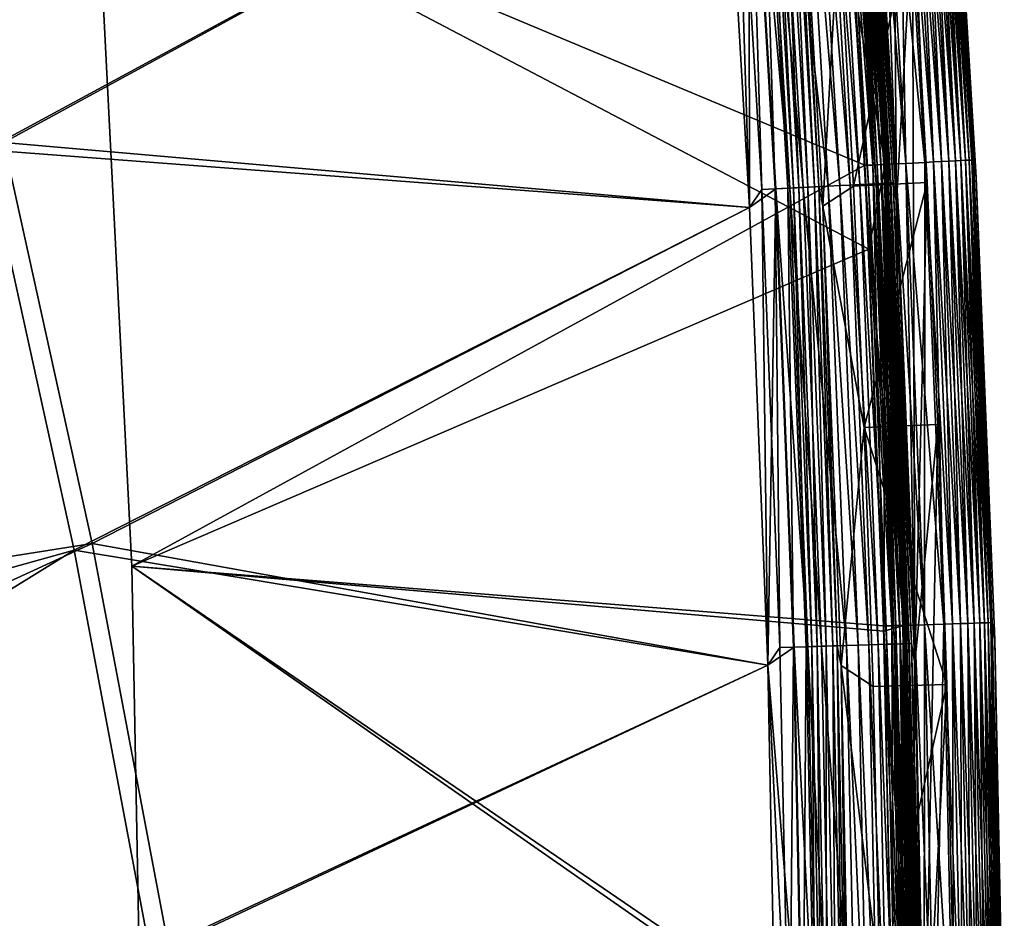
# Model space of a CAD drawing. Header units: metres. Extents: x -1 to 1402, y -1402 to 1.
# Tile 356 of 436: x 1362 to 1402, y -415 to -378. Entities that reach past the tile are written whole.
import ezdxf

# ---------------------------------------------------------------- set-up
doc = ezdxf.new("R2010")
doc.units = ezdxf.units.M

msp = doc.modelspace()

# ---------------------------------------------------------------- linework, layer by layer
at = {"layer": 'None'}
for points in [[(1364.752319, -370.769073, -83.5), (1394.930054, -365.021973, -83.5), (1396.073364, -383.88739, -83.5)], [(1396.073364, -383.88739, -616.5), (1394.930054, -365.021973, -616.5), (1364.752319, -370.769073, -616.5)], [(1396.073364, -383.88739, -83.5), (1394.930054, -365.021973, -83.5), (1395.285034, -365.162109, -83.576118)], [(1395.285034, -365.162109, -616.423889), (1394.930054, -365.021973, -616.5), (1396.409424, -383.879913, -616.423889)], [(1394.930054, -365.021973, -616.5), (1396.073364, -383.88739, -616.5), (1396.409424, -383.879913, -616.423889)], [(1398.524292, -383.772552, -80.758751), (1397.397461, -365.013672, -80.758751), (1396.621094, -365.068237, -80.342545)], [(1397.74707, -383.812012, -619.657471), (1396.621094, -365.068237, -619.657471), (1397.397461, -365.013672, -619.241272)], [(1398.878418, -383.754578, -81.021721), (1397.751221, -364.988831, -81.021721), (1397.397461, -365.013672, -80.758751)], [(1397.397461, -365.013672, -619.241272), (1397.751221, -364.988831, -618.978271), (1398.524292, -383.772552, -619.241272)], [(1398.878418, -383.754578, -81.021721), (1397.397461, -365.013672, -80.758751), (1398.524292, -383.772552, -80.758751)], [(1397.74707, -383.812012, -619.657471), (1397.397461, -365.013672, -619.241272), (1398.524292, -383.772552, -619.241272)], [(1399.204956, -383.738007, -81.318016), (1398.077393, -364.965881, -81.318016), (1397.751221, -364.988831, -81.021721)], [(1397.751221, -364.988831, -618.978271), (1398.077393, -364.965881, -618.682007), (1398.878418, -383.754578, -618.978271)], [(1399.204956, -383.738007, -81.318016), (1397.751221, -364.988831, -81.021721), (1398.878418, -383.754578, -81.021721)], [(1397.751221, -364.988831, -618.978271), (1398.878418, -383.754578, -618.978271), (1398.524292, -383.772552, -619.241272)], [(1399.500854, -383.722992, -81.645058), (1398.372925, -364.945129, -81.645058), (1398.077393, -364.965881, -81.318016)], [(1398.077393, -364.965881, -618.682007), (1398.372925, -364.945129, -618.354919), (1399.204956, -383.738007, -618.682007)], [(1399.500854, -383.722992, -81.645058), (1398.077393, -364.965881, -81.318016), (1399.204956, -383.738007, -81.318016)], [(1398.077393, -364.965881, -618.682007), (1399.204956, -383.738007, -618.682007), (1398.878418, -383.754578, -618.978271)], [(1399.76355, -383.709656, -81.999626), (1398.635254, -364.926697, -81.999626), (1398.372925, -364.945129, -81.645058)], [(1398.372925, -364.945129, -618.354919), (1398.635254, -364.926697, -618.000366), (1399.500854, -383.722992, -618.354919)], [(1399.76355, -383.709656, -81.999626), (1398.372925, -364.945129, -81.645058), (1399.500854, -383.722992, -81.645058)], [(1398.372925, -364.945129, -618.354919), (1399.500854, -383.722992, -618.354919), (1399.204956, -383.738007, -618.682007)], [(1399.990479, -383.69812, -82.378365), (1398.861938, -364.910767, -82.378365), (1398.635254, -364.926697, -81.999626)], [(1399.76355, -383.709656, -618.000366), (1398.635254, -364.926697, -618.000366), (1398.861938, -364.910767, -617.621643)], [(1399.990479, -383.69812, -82.378365), (1398.635254, -364.926697, -81.999626), (1399.76355, -383.709656, -81.999626)], [(1398.635254, -364.926697, -618.000366), (1399.76355, -383.709656, -618.000366), (1399.500854, -383.722992, -618.354919)], [(1400.179199, -383.688538, -82.777924), (1399.050415, -364.897522, -82.777924), (1398.861938, -364.910767, -82.378365)], [(1398.861938, -364.910767, -617.621643), (1399.050415, -364.897522, -617.222046), (1399.990479, -383.69812, -617.621643)], [(1400.179199, -383.688538, -82.777924), (1398.861938, -364.910767, -82.378365), (1399.990479, -383.69812, -82.378365)], [(1399.990479, -383.69812, -617.621643), (1399.76355, -383.709656, -618.000366), (1398.861938, -364.910767, -617.621643)], [(1400.327637, -383.681, -83.194672), (1399.19873, -364.887085, -83.194672), (1399.050415, -364.897522, -82.777924)], [(1399.050415, -364.897522, -617.222046), (1399.19873, -364.887085, -616.805359), (1400.179199, -383.688538, -617.222046)], [(1400.327637, -383.681, -83.194672), (1399.050415, -364.897522, -82.777924), (1400.179199, -383.688538, -82.777924)], [(1399.050415, -364.897522, -617.222046), (1400.179199, -383.688538, -617.222046), (1399.990479, -383.69812, -617.621643)], [(1400.434692, -383.675568, -83.623909), (1399.305664, -364.879578, -83.623909), (1399.19873, -364.887085, -83.194672)], [(1400.327637, -383.681, -616.805359), (1399.19873, -364.887085, -616.805359), (1399.305664, -364.879578, -616.376099)], [(1400.434692, -383.675568, -83.623909), (1399.19873, -364.887085, -83.194672), (1400.327637, -383.681, -83.194672)], [(1399.19873, -364.887085, -616.805359), (1400.327637, -383.681, -616.805359), (1400.179199, -383.688538, -617.222046)], [(1400.499512, -383.672302, -84.060677), (1399.370361, -364.875031, -84.060677), (1399.305664, -364.879578, -83.623909)], [(1399.305664, -364.879578, -616.376099), (1399.370361, -364.875031, -615.939331), (1400.434692, -383.675568, -616.376099)], [(1400.499512, -383.672302, -84.060677), (1399.305664, -364.879578, -83.623909), (1400.434692, -383.675568, -83.623909)], [(1400.434692, -383.675568, -616.376099), (1400.327637, -383.681, -616.805359), (1399.305664, -364.879578, -616.376099)], [(1399.480957, -365.591888, -84.5), (1399.370361, -364.875031, -84.060677), (1400.499512, -383.672302, -84.060677)], [(1399.370361, -364.875031, -615.939331), (1400.499512, -383.672302, -615.939331), (1400.434692, -383.675568, -616.376099)], [(1399.370361, -364.875031, -615.939331), (1399.480957, -365.591888, -615.5), (1400.499512, -383.672302, -615.939331)], [(1395.457642, -365.149994, -83.66861), (1396.409424, -383.879913, -83.576118), (1395.285034, -365.162109, -83.576118)], [(1395.457642, -365.149994, -616.33136), (1395.285034, -365.162109, -616.423889), (1396.582153, -383.871155, -616.33136)], [(1396.409424, -383.879913, -83.576118), (1396.073364, -383.88739, -83.5), (1395.285034, -365.162109, -83.576118)], [(1395.285034, -365.162109, -616.423889), (1396.409424, -383.879913, -616.423889), (1396.582153, -383.871155, -616.33136)], [(1395.608765, -365.139374, -83.792892), (1396.582153, -383.871155, -83.66861), (1395.457642, -365.149994, -83.66861)], [(1396.733398, -383.863464, -616.207092), (1395.608765, -365.139374, -616.207092), (1395.457642, -365.149994, -616.33136)], [(1395.457642, -365.149994, -83.66861), (1396.582153, -383.871155, -83.66861), (1396.409424, -383.879913, -83.576118)], [(1396.582153, -383.871155, -616.33136), (1396.733398, -383.863464, -616.207092), (1395.457642, -365.149994, -616.33136)], [(1395.732666, -365.130646, -83.944359), (1396.733398, -383.863464, -83.792892), (1395.608765, -365.139374, -83.792892)], [(1396.857544, -383.857178, -616.055664), (1395.732666, -365.130646, -616.055664), (1395.608765, -365.139374, -616.207092)], [(1395.608765, -365.139374, -83.792892), (1396.733398, -383.863464, -83.792892), (1396.582153, -383.871155, -83.66861)], [(1396.733398, -383.863464, -616.207092), (1396.857544, -383.857178, -616.055664), (1395.608765, -365.139374, -616.207092)], [(1396.902222, -383.854919, -80.086723), (1395.777222, -365.127533, -80.086723), (1395.702271, -377.056458, -80)], [(1396.902222, -383.854919, -619.913269), (1395.702271, -377.056458, -620), (1395.777222, -365.127533, -619.913269)], [(1395.732666, -365.130646, -83.944359), (1395.824951, -365.124176, -84.117317), (1396.857544, -383.857178, -83.944359)], [(1395.824951, -365.124176, -615.88269), (1395.732666, -365.130646, -616.055664), (1396.949951, -383.852478, -615.88269)], [(1395.732666, -365.130646, -83.944359), (1396.857544, -383.857178, -83.944359), (1396.733398, -383.863464, -83.792892)], [(1395.732666, -365.130646, -616.055664), (1396.857544, -383.857178, -616.055664), (1396.949951, -383.852478, -615.88269)], [(1397.330811, -383.83316, -80.193909), (1396.205444, -365.097443, -80.193909), (1395.777222, -365.127533, -80.086723)], [(1396.902222, -383.854919, -619.913269), (1395.777222, -365.127533, -619.913269), (1396.205444, -365.097443, -619.806091)], [(1397.330811, -383.83316, -80.193909), (1395.777222, -365.127533, -80.086723), (1396.902222, -383.854919, -80.086723)], [(1395.824951, -365.124176, -84.117317), (1395.881592, -365.120178, -84.305313), (1396.949951, -383.852478, -84.117317)], [(1397.006714, -383.849609, -615.694702), (1395.881592, -365.120178, -615.694702), (1395.824951, -365.124176, -615.88269)], [(1395.824951, -365.124176, -84.117317), (1396.949951, -383.852478, -84.117317), (1396.857544, -383.857178, -83.944359)], [(1396.949951, -383.852478, -615.88269), (1397.006714, -383.849609, -615.694702), (1395.824951, -365.124176, -615.88269)], [(1395.881592, -365.120178, -84.305313), (1395.98938, -365.834625, -84.5), (1397.006714, -383.849609, -84.305313)], [(1395.881592, -365.120178, -84.305313), (1397.006714, -383.849609, -84.305313), (1396.949951, -383.852478, -84.117317)], [(1397.006714, -383.849609, -615.694702), (1395.98938, -365.834625, -615.5), (1395.881592, -365.120178, -615.694702)], [(1397.74707, -383.812012, -80.342545), (1396.621094, -365.068237, -80.342545), (1396.205444, -365.097443, -80.193909)], [(1397.330811, -383.83316, -619.806091), (1396.205444, -365.097443, -619.806091), (1396.621094, -365.068237, -619.657471)], [(1397.74707, -383.812012, -80.342545), (1396.205444, -365.097443, -80.193909), (1397.330811, -383.83316, -80.193909)], [(1396.902222, -383.854919, -619.913269), (1396.205444, -365.097443, -619.806091), (1397.330811, -383.83316, -619.806091)], [(1398.524292, -383.772552, -80.758751), (1396.621094, -365.068237, -80.342545), (1397.74707, -383.812012, -80.342545)], [(1397.330811, -383.83316, -619.806091), (1396.621094, -365.068237, -619.657471), (1397.74707, -383.812012, -619.657471)], [(1400.604126, -384.383606, -84.5), (1399.480957, -365.591888, -84.5), (1400.499512, -383.672302, -84.060677)], [(1400.604126, -384.383606, -615.5), (1399.480957, -365.591888, -84.5), (1400.604126, -384.383606, -84.5)], [(1400.604126, -384.383606, -615.5), (1399.480957, -365.591888, -615.5), (1399.480957, -365.591888, -84.5)], [(1399.480957, -365.591888, -615.5), (1400.604126, -384.383606, -615.5), (1400.499512, -383.672302, -615.939331)], [(1395.98938, -365.834625, -84.5), (1397.108521, -384.558472, -84.5), (1397.006714, -383.849609, -84.305313)], [(1397.108521, -384.558472, -84.5), (1395.98938, -365.834625, -615.5), (1397.108521, -384.558472, -615.5)], [(1397.108521, -384.558472, -84.5), (1395.98938, -365.834625, -84.5), (1395.98938, -365.834625, -615.5)], [(1397.108521, -384.558472, -615.5), (1395.98938, -365.834625, -615.5), (1397.006714, -383.849609, -615.694702)], [(1366.245239, -400.198517, -83.5), (1364.752319, -370.769073, -83.5), (1396.073364, -383.88739, -83.5)], [(1366.245239, -400.198517, -80), (1396.240967, -387.308746, -80), (1364.752319, -370.769073, -80)], [(1396.240967, -387.308746, -80), (1395.702271, -377.056458, -80), (1364.752319, -370.769073, -80)], [(1366.245239, -400.198517, -620), (1364.752319, -370.769073, -620), (1396.240967, -387.308746, -620)], [(1396.240967, -387.308746, -620), (1364.752319, -370.769073, -620), (1395.702271, -377.056458, -620)], [(1366.245239, -400.198517, -616.5), (1396.073364, -383.88739, -616.5), (1364.752319, -370.769073, -616.5)], [(1364.752319, -370.769073, -83.5), (1366.245239, -400.198517, -83.5), (1364.752319, -370.769073, -80)], [(1366.245239, -400.198517, -83.5), (1366.245239, -400.198517, -80), (1364.752319, -370.769073, -80)], [(1364.752319, -370.769073, -620), (1366.245239, -400.198517, -620), (1364.752319, -370.769073, -616.5)], [(1366.245239, -400.198517, -620), (1366.245239, -400.198517, -616.5), (1364.752319, -370.769073, -616.5)], [(1396.240967, -387.308746, -80), (1396.902222, -383.854919, -80.086723), (1395.702271, -377.056458, -80)], [(1396.240967, -387.308746, -620), (1395.702271, -377.056458, -620), (1396.902222, -383.854919, -619.913269)], [(1397.665161, -402.605774, -80.086723), (1396.902222, -383.854919, -80.086723), (1396.240967, -387.308746, -80)], [(1396.849121, -402.84668, -620), (1396.240967, -387.308746, -620), (1396.902222, -383.854919, -619.913269)], [(1396.733398, -383.863464, -83.792892), (1397.344971, -402.615784, -83.66861), (1396.582153, -383.871155, -83.66861)], [(1397.496338, -402.611053, -616.207092), (1396.733398, -383.863464, -616.207092), (1396.582153, -383.871155, -616.33136)], [(1396.857544, -383.857178, -83.944359), (1397.496338, -402.611053, -83.792892), (1396.733398, -383.863464, -83.792892)], [(1397.620483, -402.607178, -616.055664), (1396.857544, -383.857178, -616.055664), (1396.733398, -383.863464, -616.207092)], [(1396.733398, -383.863464, -83.792892), (1397.496338, -402.611053, -83.792892), (1397.344971, -402.615784, -83.66861)], [(1397.496338, -402.611053, -616.207092), (1397.620483, -402.607178, -616.055664), (1396.733398, -383.863464, -616.207092)], [(1396.849121, -402.84668, -620), (1396.902222, -383.854919, -619.913269), (1397.665161, -402.605774, -619.913269)], [(1396.857544, -383.857178, -83.944359), (1396.949951, -383.852478, -84.117317), (1397.620483, -402.607178, -83.944359)], [(1396.949951, -383.852478, -615.88269), (1396.857544, -383.857178, -616.055664), (1397.713013, -402.604279, -615.88269)], [(1396.857544, -383.857178, -83.944359), (1397.620483, -402.607178, -83.944359), (1397.496338, -402.611053, -83.792892)], [(1396.857544, -383.857178, -616.055664), (1397.620483, -402.607178, -616.055664), (1397.713013, -402.604279, -615.88269)], [(1398.094238, -402.592346, -80.193909), (1397.330811, -383.83316, -80.193909), (1396.902222, -383.854919, -80.086723)], [(1397.665161, -402.605774, -619.913269), (1396.902222, -383.854919, -619.913269), (1397.330811, -383.83316, -619.806091)], [(1398.094238, -402.592346, -80.193909), (1396.902222, -383.854919, -80.086723), (1397.665161, -402.605774, -80.086723)], [(1396.949951, -383.852478, -84.117317), (1397.006714, -383.849609, -84.305313), (1397.713013, -402.604279, -84.117317)], [(1397.769775, -402.602509, -615.694702), (1397.006714, -383.849609, -615.694702), (1396.949951, -383.852478, -615.88269)], [(1396.949951, -383.852478, -84.117317), (1397.713013, -402.604279, -84.117317), (1397.620483, -402.607178, -83.944359)], [(1397.713013, -402.604279, -615.88269), (1397.769775, -402.602509, -615.694702), (1396.949951, -383.852478, -615.88269)], [(1397.006714, -383.849609, -84.305313), (1397.108521, -384.558472, -84.5), (1397.769775, -402.602509, -84.305313)], [(1397.006714, -383.849609, -84.305313), (1397.769775, -402.602509, -84.305313), (1397.713013, -402.604279, -84.117317)], [(1397.769775, -402.602509, -615.694702), (1397.108521, -384.558472, -615.5), (1397.006714, -383.849609, -615.694702)], [(1398.510742, -402.579315, -80.342545), (1397.74707, -383.812012, -80.342545), (1397.330811, -383.83316, -80.193909)], [(1398.094238, -402.592346, -619.806091), (1397.330811, -383.83316, -619.806091), (1397.74707, -383.812012, -619.657471)], [(1398.510742, -402.579315, -80.342545), (1397.330811, -383.83316, -80.193909), (1398.094238, -402.592346, -80.193909)], [(1397.665161, -402.605774, -619.913269), (1397.330811, -383.83316, -619.806091), (1398.094238, -402.592346, -619.806091)], [(1399.288574, -402.554962, -80.758751), (1398.524292, -383.772552, -80.758751), (1397.74707, -383.812012, -80.342545)], [(1398.510742, -402.579315, -619.657471), (1397.74707, -383.812012, -619.657471), (1398.524292, -383.772552, -619.241272)], [(1399.288574, -402.554962, -80.758751), (1397.74707, -383.812012, -80.342545), (1398.510742, -402.579315, -80.342545)], [(1398.094238, -402.592346, -619.806091), (1397.74707, -383.812012, -619.657471), (1398.510742, -402.579315, -619.657471)], [(1398.510742, -402.579315, -619.657471), (1398.524292, -383.772552, -619.241272), (1399.288574, -402.554962, -619.241272)], [(1399.642944, -402.543884, -81.021721), (1398.878418, -383.754578, -81.021721), (1398.524292, -383.772552, -80.758751)], [(1398.524292, -383.772552, -619.241272), (1398.878418, -383.754578, -618.978271), (1399.288574, -402.554962, -619.241272)], [(1399.642944, -402.543884, -81.021721), (1398.524292, -383.772552, -80.758751), (1399.288574, -402.554962, -80.758751)], [(1399.969849, -402.533661, -81.318016), (1399.204956, -383.738007, -81.318016), (1398.878418, -383.754578, -81.021721)], [(1398.878418, -383.754578, -618.978271), (1399.204956, -383.738007, -618.682007), (1399.642944, -402.543884, -618.978271)], [(1399.969849, -402.533661, -81.318016), (1398.878418, -383.754578, -81.021721), (1399.642944, -402.543884, -81.021721)], [(1398.878418, -383.754578, -618.978271), (1399.642944, -402.543884, -618.978271), (1399.288574, -402.554962, -619.241272)], [(1400.265991, -402.524384, -81.645058), (1399.500854, -383.722992, -81.645058), (1399.204956, -383.738007, -81.318016)], [(1399.204956, -383.738007, -618.682007), (1399.500854, -383.722992, -618.354919), (1399.969849, -402.533661, -618.682007)], [(1400.265991, -402.524384, -81.645058), (1399.204956, -383.738007, -81.318016), (1399.969849, -402.533661, -81.318016)], [(1399.204956, -383.738007, -618.682007), (1399.969849, -402.533661, -618.682007), (1399.642944, -402.543884, -618.978271)], [(1400.528809, -402.516174, -81.999626), (1399.76355, -383.709656, -81.999626), (1399.500854, -383.722992, -81.645058)], [(1399.500854, -383.722992, -618.354919), (1399.76355, -383.709656, -618.000366), (1400.265991, -402.524384, -618.354919)], [(1400.528809, -402.516174, -81.999626), (1399.500854, -383.722992, -81.645058), (1400.265991, -402.524384, -81.645058)], [(1399.500854, -383.722992, -618.354919), (1400.265991, -402.524384, -618.354919), (1399.969849, -402.533661, -618.682007)], [(1400.755859, -402.509064, -82.378365), (1399.990479, -383.69812, -82.378365), (1399.76355, -383.709656, -81.999626)], [(1400.528809, -402.516174, -618.000366), (1399.76355, -383.709656, -618.000366), (1399.990479, -383.69812, -617.621643)], [(1400.755859, -402.509064, -82.378365), (1399.76355, -383.709656, -81.999626), (1400.528809, -402.516174, -81.999626)], [(1399.76355, -383.709656, -618.000366), (1400.528809, -402.516174, -618.000366), (1400.265991, -402.524384, -618.354919)], [(1400.944824, -402.503143, -82.777924), (1400.179199, -383.688538, -82.777924), (1399.990479, -383.69812, -82.378365)], [(1399.990479, -383.69812, -617.621643), (1400.179199, -383.688538, -617.222046), (1400.755859, -402.509064, -617.621643)], [(1400.944824, -402.503143, -82.777924), (1399.990479, -383.69812, -82.378365), (1400.755859, -402.509064, -82.378365)], [(1400.755859, -402.509064, -617.621643), (1400.528809, -402.516174, -618.000366), (1399.990479, -383.69812, -617.621643)], [(1401.093384, -402.498505, -83.194672), (1400.327637, -383.681, -83.194672), (1400.179199, -383.688538, -82.777924)], [(1400.179199, -383.688538, -617.222046), (1400.327637, -383.681, -616.805359), (1400.944824, -402.503143, -617.222046)], [(1401.093384, -402.498505, -83.194672), (1400.179199, -383.688538, -82.777924), (1400.944824, -402.503143, -82.777924)], [(1400.179199, -383.688538, -617.222046), (1400.944824, -402.503143, -617.222046), (1400.755859, -402.509064, -617.621643)], [(1401.200439, -402.495148, -83.623909), (1400.434692, -383.675568, -83.623909), (1400.327637, -383.681, -83.194672)], [(1401.093384, -402.498505, -616.805359), (1400.327637, -383.681, -616.805359), (1400.434692, -383.675568, -616.376099)], [(1401.200439, -402.495148, -83.623909), (1400.327637, -383.681, -83.194672), (1401.093384, -402.498505, -83.194672)], [(1400.327637, -383.681, -616.805359), (1401.093384, -402.498505, -616.805359), (1400.944824, -402.503143, -617.222046)], [(1401.265381, -402.493134, -84.060677), (1400.499512, -383.672302, -84.060677), (1400.434692, -383.675568, -83.623909)], [(1400.434692, -383.675568, -616.376099), (1400.499512, -383.672302, -615.939331), (1401.200439, -402.495148, -616.376099)], [(1401.265381, -402.493134, -84.060677), (1400.434692, -383.675568, -83.623909), (1401.200439, -402.495148, -83.623909)], [(1401.200439, -402.495148, -616.376099), (1401.093384, -402.498505, -616.805359), (1400.434692, -383.675568, -616.376099)], [(1400.604126, -384.383606, -84.5), (1400.499512, -383.672302, -84.060677), (1401.265381, -402.493134, -84.060677)], [(1400.499512, -383.672302, -615.939331), (1401.265381, -402.493134, -615.939331), (1401.200439, -402.495148, -616.376099)], [(1400.499512, -383.672302, -615.939331), (1400.604126, -384.383606, -615.5), (1401.265381, -402.493134, -615.939331)], [(1366.245239, -400.198517, -83.5), (1396.073364, -383.88739, -83.5), (1396.842285, -402.626556, -83.5)], [(1366.245239, -400.198517, -616.5), (1396.842285, -402.626556, -616.5), (1396.073364, -383.88739, -616.5)], [(1396.842285, -402.626556, -83.5), (1396.073364, -383.88739, -83.5), (1396.409424, -383.879913, -83.576118)], [(1396.409424, -383.879913, -616.423889), (1396.073364, -383.88739, -616.5), (1397.172119, -402.621216, -616.423889)], [(1396.073364, -383.88739, -616.5), (1396.842285, -402.626556, -616.5), (1397.172119, -402.621216, -616.423889)], [(1396.582153, -383.871155, -83.66861), (1397.172119, -402.621216, -83.576118), (1396.409424, -383.879913, -83.576118)], [(1396.582153, -383.871155, -616.33136), (1396.409424, -383.879913, -616.423889), (1397.344971, -402.615784, -616.33136)], [(1397.172119, -402.621216, -83.576118), (1396.842285, -402.626556, -83.5), (1396.409424, -383.879913, -83.576118)], [(1396.409424, -383.879913, -616.423889), (1397.172119, -402.621216, -616.423889), (1397.344971, -402.615784, -616.33136)], [(1396.582153, -383.871155, -83.66861), (1397.344971, -402.615784, -83.66861), (1397.172119, -402.621216, -83.576118)], [(1397.344971, -402.615784, -616.33136), (1397.496338, -402.611053, -616.207092), (1396.582153, -383.871155, -616.33136)], [(1397.108521, -384.558472, -84.5), (1397.863647, -403.300507, -84.5), (1397.769775, -402.602509, -84.305313)], [(1397.863647, -403.300507, -84.5), (1397.108521, -384.558472, -84.5), (1397.863647, -403.300507, -615.5)], [(1397.863647, -403.300507, -615.5), (1397.108521, -384.558472, -84.5), (1397.108521, -384.558472, -615.5)], [(1397.863647, -403.300507, -615.5), (1397.108521, -384.558472, -615.5), (1397.769775, -402.602509, -615.694702)], [(1401.361938, -403.193573, -84.5), (1400.604126, -384.383606, -84.5), (1401.265381, -402.493134, -84.060677)], [(1401.361938, -403.193573, -615.5), (1400.604126, -384.383606, -615.5), (1401.361938, -403.193573, -84.5)], [(1401.361938, -403.193573, -84.5), (1400.604126, -384.383606, -615.5), (1400.604126, -384.383606, -84.5)], [(1400.604126, -384.383606, -615.5), (1401.361938, -403.193573, -615.5), (1401.265381, -402.493134, -615.939331)], [(1366.245239, -400.198517, -80), (1396.849121, -402.84668, -80), (1396.240967, -387.308746, -80)], [(1396.849121, -402.84668, -620), (1366.245239, -400.198517, -620), (1396.240967, -387.308746, -620)], [(1396.849121, -402.84668, -80), (1397.665161, -402.605774, -80.086723), (1396.240967, -387.308746, -80)], [(1366.809082, -429.6604, -83.5), (1366.245239, -400.198517, -83.5), (1397.24646, -421.358795, -83.5)], [(1397.24646, -421.358795, -83.5), (1366.245239, -400.198517, -83.5), (1396.842285, -402.626556, -83.5)], [(1366.809082, -429.6604, -80), (1397.251831, -421.816833, -80), (1366.245239, -400.198517, -80)], [(1397.251831, -421.816833, -80), (1396.849121, -402.84668, -80), (1366.245239, -400.198517, -80)], [(1366.809082, -429.6604, -620), (1366.245239, -400.198517, -620), (1397.251831, -421.816833, -620)], [(1366.245239, -400.198517, -620), (1396.849121, -402.84668, -620), (1397.251831, -421.816833, -620)], [(1366.809082, -429.6604, -616.5), (1397.24646, -421.358795, -616.5), (1366.245239, -400.198517, -616.5)], [(1397.24646, -421.358795, -616.5), (1396.842285, -402.626556, -616.5), (1366.245239, -400.198517, -616.5)], [(1366.245239, -400.198517, -83.5), (1366.809082, -429.6604, -83.5), (1366.245239, -400.198517, -80)], [(1366.809082, -429.6604, -83.5), (1366.809082, -429.6604, -80), (1366.245239, -400.198517, -80)], [(1366.245239, -400.198517, -620), (1366.809082, -429.6604, -620), (1366.245239, -400.198517, -616.5)], [(1366.809082, -429.6604, -620), (1366.809082, -429.6604, -616.5), (1366.245239, -400.198517, -616.5)], [(1397.24646, -421.358795, -83.5), (1396.842285, -402.626556, -83.5), (1397.172119, -402.621216, -83.576118)], [(1397.172119, -402.621216, -616.423889), (1396.842285, -402.626556, -616.5), (1397.572876, -421.378204, -616.423889)], [(1396.842285, -402.626556, -616.5), (1397.24646, -421.358795, -616.5), (1397.572876, -421.378204, -616.423889)], [(1398.066162, -421.372375, -80.086723), (1397.665161, -402.605774, -80.086723), (1396.849121, -402.84668, -80)], [(1397.251831, -421.816833, -620), (1396.849121, -402.84668, -620), (1397.665161, -402.605774, -619.913269)], [(1397.344971, -402.615784, -83.66861), (1397.572876, -421.378204, -83.576118), (1397.172119, -402.621216, -83.576118)], [(1397.344971, -402.615784, -616.33136), (1397.172119, -402.621216, -616.423889), (1397.745728, -421.37616, -616.33136)], [(1397.572876, -421.378204, -83.576118), (1397.24646, -421.358795, -83.5), (1397.172119, -402.621216, -83.576118)], [(1397.172119, -402.621216, -616.423889), (1397.572876, -421.378204, -616.423889), (1397.745728, -421.37616, -616.33136)], [(1397.251831, -421.816833, -620), (1397.665161, -402.605774, -619.913269), (1398.066162, -421.372375, -619.913269)], [(1397.496338, -402.611053, -83.792892), (1397.745728, -421.37616, -83.66861), (1397.344971, -402.615784, -83.66861)], [(1397.897217, -421.374359, -616.207092), (1397.496338, -402.611053, -616.207092), (1397.344971, -402.615784, -616.33136)], [(1397.344971, -402.615784, -83.66861), (1397.745728, -421.37616, -83.66861), (1397.572876, -421.378204, -83.576118)], [(1397.745728, -421.37616, -616.33136), (1397.897217, -421.374359, -616.207092), (1397.344971, -402.615784, -616.33136)], [(1397.620483, -402.607178, -83.944359), (1397.897217, -421.374359, -83.792892), (1397.496338, -402.611053, -83.792892)], [(1398.021484, -421.372894, -616.055664), (1397.620483, -402.607178, -616.055664), (1397.496338, -402.611053, -616.207092)], [(1397.496338, -402.611053, -83.792892), (1397.897217, -421.374359, -83.792892), (1397.745728, -421.37616, -83.66861)], [(1397.897217, -421.374359, -616.207092), (1398.021484, -421.372894, -616.055664), (1397.496338, -402.611053, -616.207092)], [(1397.620483, -402.607178, -83.944359), (1397.713013, -402.604279, -84.117317), (1398.021484, -421.372894, -83.944359)], [(1397.713013, -402.604279, -615.88269), (1397.620483, -402.607178, -616.055664), (1398.113892, -421.371796, -615.88269)], [(1397.620483, -402.607178, -83.944359), (1398.021484, -421.372894, -83.944359), (1397.897217, -421.374359, -83.792892)], [(1397.620483, -402.607178, -616.055664), (1398.021484, -421.372894, -616.055664), (1398.113892, -421.371796, -615.88269)], [(1398.495361, -421.367279, -80.193909), (1398.094238, -402.592346, -80.193909), (1397.665161, -402.605774, -80.086723)], [(1398.066162, -421.372375, -619.913269), (1397.665161, -402.605774, -619.913269), (1398.094238, -402.592346, -619.806091)], [(1398.495361, -421.367279, -80.193909), (1397.665161, -402.605774, -80.086723), (1398.066162, -421.372375, -80.086723)], [(1397.713013, -402.604279, -84.117317), (1397.769775, -402.602509, -84.305313), (1398.113892, -421.371796, -84.117317)], [(1398.170776, -421.371124, -615.694702), (1397.769775, -402.602509, -615.694702), (1397.713013, -402.604279, -615.88269)], [(1397.713013, -402.604279, -84.117317), (1398.113892, -421.371796, -84.117317), (1398.021484, -421.372894, -83.944359)], [(1398.113892, -421.371796, -615.88269), (1398.170776, -421.371124, -615.694702), (1397.713013, -402.604279, -615.88269)], [(1397.769775, -402.602509, -84.305313), (1397.863647, -403.300507, -84.5), (1398.170776, -421.371124, -84.305313)], [(1397.769775, -402.602509, -84.305313), (1398.170776, -421.371124, -84.305313), (1398.113892, -421.371796, -84.117317)], [(1398.170776, -421.371124, -615.694702), (1397.863647, -403.300507, -615.5), (1397.769775, -402.602509, -615.694702)], [(1398.066162, -421.372375, -619.913269), (1398.094238, -402.592346, -619.806091), (1398.495361, -421.367279, -619.806091)], [(1398.911987, -421.362366, -80.342545), (1398.510742, -402.579315, -80.342545), (1398.094238, -402.592346, -80.193909)], [(1398.495361, -421.367279, -619.806091), (1398.094238, -402.592346, -619.806091), (1398.510742, -402.579315, -619.657471)], [(1398.911987, -421.362366, -80.342545), (1398.094238, -402.592346, -80.193909), (1398.495361, -421.367279, -80.193909)], [(1398.495361, -421.367279, -619.806091), (1398.510742, -402.579315, -619.657471), (1398.911987, -421.362366, -619.657471)], [(1399.690186, -421.353149, -80.758751), (1399.288574, -402.554962, -80.758751), (1398.510742, -402.579315, -80.342545)], [(1398.911987, -421.362366, -619.657471), (1398.510742, -402.579315, -619.657471), (1399.288574, -402.554962, -619.241272)], [(1399.690186, -421.353149, -80.758751), (1398.510742, -402.579315, -80.342545), (1398.911987, -421.362366, -80.342545)], [(1398.911987, -421.362366, -619.657471), (1399.288574, -402.554962, -619.241272), (1399.690186, -421.353149, -619.241272)], [(1400.0448, -421.348938, -81.021721), (1399.642944, -402.543884, -81.021721), (1399.288574, -402.554962, -80.758751)], [(1399.288574, -402.554962, -619.241272), (1399.642944, -402.543884, -618.978271), (1399.690186, -421.353149, -619.241272)], [(1400.0448, -421.348938, -81.021721), (1399.288574, -402.554962, -80.758751), (1399.690186, -421.353149, -80.758751)], [(1400.371704, -421.345062, -81.318016), (1399.969849, -402.533661, -81.318016), (1399.642944, -402.543884, -81.021721)], [(1399.642944, -402.543884, -618.978271), (1399.969849, -402.533661, -618.682007), (1400.0448, -421.348938, -618.978271)], [(1400.371704, -421.345062, -81.318016), (1399.642944, -402.543884, -81.021721), (1400.0448, -421.348938, -81.021721)], [(1399.642944, -402.543884, -618.978271), (1400.0448, -421.348938, -618.978271), (1399.690186, -421.353149, -619.241272)], [(1400.667969, -421.341553, -81.645058), (1400.265991, -402.524384, -81.645058), (1399.969849, -402.533661, -81.318016)], [(1399.969849, -402.533661, -618.682007), (1400.265991, -402.524384, -618.354919), (1400.371704, -421.345062, -618.682007)], [(1400.667969, -421.341553, -81.645058), (1399.969849, -402.533661, -81.318016), (1400.371704, -421.345062, -81.318016)], [(1399.969849, -402.533661, -618.682007), (1400.371704, -421.345062, -618.682007), (1400.0448, -421.348938, -618.978271)], [(1400.930908, -421.33844, -81.999626), (1400.528809, -402.516174, -81.999626), (1400.265991, -402.524384, -81.645058)], [(1400.265991, -402.524384, -618.354919), (1400.528809, -402.516174, -618.000366), (1400.667969, -421.341553, -618.354919)], [(1400.930908, -421.33844, -81.999626), (1400.265991, -402.524384, -81.645058), (1400.667969, -421.341553, -81.645058)], [(1400.265991, -402.524384, -618.354919), (1400.667969, -421.341553, -618.354919), (1400.371704, -421.345062, -618.682007)], [(1401.158081, -421.335754, -82.378365), (1400.755859, -402.509064, -82.378365), (1400.528809, -402.516174, -81.999626)], [(1400.930908, -421.33844, -618.000366), (1400.528809, -402.516174, -618.000366), (1400.755859, -402.509064, -617.621643)], [(1401.158081, -421.335754, -82.378365), (1400.528809, -402.516174, -81.999626), (1400.930908, -421.33844, -81.999626)], [(1400.528809, -402.516174, -618.000366), (1400.930908, -421.33844, -618.000366), (1400.667969, -421.341553, -618.354919)], [(1401.347168, -421.333527, -82.777924), (1400.944824, -402.503143, -82.777924), (1400.755859, -402.509064, -82.378365)], [(1400.755859, -402.509064, -617.621643), (1400.944824, -402.503143, -617.222046), (1401.158081, -421.335754, -617.621643)], [(1401.347168, -421.333527, -82.777924), (1400.755859, -402.509064, -82.378365), (1401.158081, -421.335754, -82.378365)], [(1401.158081, -421.335754, -617.621643), (1400.930908, -421.33844, -618.000366), (1400.755859, -402.509064, -617.621643)], [(1401.495728, -421.331757, -83.194672), (1401.093384, -402.498505, -83.194672), (1400.944824, -402.503143, -82.777924)], [(1400.944824, -402.503143, -617.222046), (1401.093384, -402.498505, -616.805359), (1401.347168, -421.333527, -617.222046)], [(1401.495728, -421.331757, -83.194672), (1400.944824, -402.503143, -82.777924), (1401.347168, -421.333527, -82.777924)], [(1400.944824, -402.503143, -617.222046), (1401.347168, -421.333527, -617.222046), (1401.158081, -421.335754, -617.621643)], [(1401.602905, -421.330505, -83.623909), (1401.200439, -402.495148, -83.623909), (1401.093384, -402.498505, -83.194672)], [(1401.495728, -421.331757, -616.805359), (1401.093384, -402.498505, -616.805359), (1401.200439, -402.495148, -616.376099)], [(1401.602905, -421.330505, -83.623909), (1401.093384, -402.498505, -83.194672), (1401.495728, -421.331757, -83.194672)], [(1401.093384, -402.498505, -616.805359), (1401.495728, -421.331757, -616.805359), (1401.347168, -421.333527, -617.222046)], [(1401.667847, -421.329742, -84.060677), (1401.265381, -402.493134, -84.060677), (1401.200439, -402.495148, -83.623909)], [(1401.200439, -402.495148, -616.376099), (1401.265381, -402.493134, -615.939331), (1401.602905, -421.330505, -616.376099)], [(1401.667847, -421.329742, -84.060677), (1401.200439, -402.495148, -83.623909), (1401.602905, -421.330505, -83.623909)], [(1401.602905, -421.330505, -616.376099), (1401.495728, -421.331757, -616.805359), (1401.200439, -402.495148, -616.376099)], [(1401.361938, -403.193573, -84.5), (1401.265381, -402.493134, -84.060677), (1401.667847, -421.329742, -84.060677)], [(1401.265381, -402.493134, -615.939331), (1401.667847, -421.329742, -615.939331), (1401.602905, -421.330505, -616.376099)], [(1401.265381, -402.493134, -615.939331), (1401.361938, -403.193573, -615.5), (1401.667847, -421.329742, -615.939331)], [(1397.251831, -421.816833, -80), (1398.066162, -421.372375, -80.086723), (1396.849121, -402.84668, -80)], [(1397.863647, -403.300507, -84.5), (1398.254517, -422.05368, -84.5), (1398.170776, -421.371124, -84.305313)], [(1398.254517, -422.05368, -84.5), (1397.863647, -403.300507, -84.5), (1398.254517, -422.05368, -615.5)], [(1398.254517, -422.05368, -615.5), (1397.863647, -403.300507, -84.5), (1397.863647, -403.300507, -615.5)], [(1398.254517, -422.05368, -615.5), (1397.863647, -403.300507, -615.5), (1398.170776, -421.371124, -615.694702)], [(1401.754272, -422.01474, -84.5), (1401.361938, -403.193573, -84.5), (1401.667847, -421.329742, -84.060677)], [(1401.754272, -422.01474, -615.5), (1401.361938, -403.193573, -615.5), (1401.754272, -422.01474, -84.5)], [(1401.754272, -422.01474, -84.5), (1401.361938, -403.193573, -615.5), (1401.361938, -403.193573, -84.5)], [(1401.361938, -403.193573, -615.5), (1401.754272, -422.01474, -615.5), (1401.667847, -421.329742, -615.939331)]]:
    msp.add_3dface(points, dxfattribs=at)
at = {"layer": 'None0'}
for points in [[(1396.262451, -366.6633, -5.865956), (1397.367798, -385.400696, -5.865956), (1397.171509, -361.353668, -80)], [(1397.171509, -361.353668, -80), (1397.367798, -385.400696, -5.865956), (1398.012207, -373.788544, -80)], [(1391.390137, -385.605927), (1391.353271, -366.221008, -0.112516), (1390.293701, -367.01059)], [(1391.880127, -384.873322, -3.055977), (1390.7771, -366.261047, -3.055977), (1391.328369, -366.222748, -3.221156)], [(1392.432007, -384.845764, -3.221156), (1391.328369, -366.222748, -3.221156), (1391.83667, -366.187439, -3.490045)], [(1392.432007, -384.845764, -3.221156), (1391.880127, -384.873322, -3.055977), (1391.328369, -366.222748, -3.221156)], [(1393.019775, -384.816376, -0.251606), (1391.915405, -366.181976, -0.251606), (1391.353271, -366.221008, -0.112516)], [(1392.457031, -384.844513, -0.112516), (1391.353271, -366.221008, -0.112516), (1391.390137, -385.605927)], [(1393.019775, -384.816376, -0.251606), (1391.353271, -366.221008, -0.112516), (1392.457031, -384.844513, -0.112516)], [(1392.940918, -384.820313, -3.490045), (1391.83667, -366.187439, -3.490045), (1392.068726, -366.171326, -3.660043)], [(1392.940918, -384.820313, -3.490045), (1392.432007, -384.845764, -3.221156), (1391.83667, -366.187439, -3.490045)], [(1393.566528, -384.789063, -0.444534), (1392.461548, -366.144043, -0.444534), (1391.915405, -366.181976, -0.251606)], [(1393.566528, -384.789063, -0.444534), (1391.915405, -366.181976, -0.251606), (1393.019775, -384.816376, -0.251606)], [(1392.068726, -366.171326, -3.660043), (1392.283203, -366.156433, -3.851689), (1393.173218, -384.808716, -3.660043)], [(1393.173218, -384.808716, -3.660043), (1392.940918, -384.820313, -3.490045), (1392.068726, -366.171326, -3.660043)], [(1392.283203, -366.156433, -3.851689), (1392.651733, -366.130829, -4.292985), (1393.387939, -384.797974, -3.851689)], [(1392.283203, -366.156433, -3.851689), (1393.387939, -384.797974, -3.851689), (1393.173218, -384.808716, -3.660043)], [(1394.589355, -384.737946, -0.985015), (1393.483154, -366.07309, -0.985015), (1392.461548, -366.144043, -0.444534)], [(1394.589355, -384.737946, -0.985015), (1392.461548, -366.144043, -0.444534), (1393.566528, -384.789063, -0.444534)], [(1392.651733, -366.130829, -4.292985), (1392.928833, -366.111572, -4.797701), (1393.756958, -384.779541, -4.292985)], [(1392.651733, -366.130829, -4.292985), (1393.756958, -384.779541, -4.292985), (1393.387939, -384.797974, -3.851689)], [(1392.928833, -366.111572, -4.797701), (1393.103149, -366.099487, -5.347445), (1394.034302, -384.765686, -4.797701)], [(1392.928833, -366.111572, -4.797701), (1394.034302, -384.765686, -4.797701), (1393.756958, -384.779541, -4.292985)], [(1393.103149, -366.099487, -5.347445), (1394.208862, -384.756958, -5.347445), (1394.034302, -384.765686, -4.797701)], [(1393.103149, -366.099487, -5.347445), (1393.269897, -366.868713, -5.918313), (1394.208862, -384.756958, -5.347445)], [(1395.056274, -384.71463, -1.326719), (1393.949585, -366.04068, -1.326719), (1393.483154, -366.07309, -0.985015)], [(1395.056274, -384.71463, -1.326719), (1393.483154, -366.07309, -0.985015), (1394.589355, -384.737946, -0.985015)], [(1395.488037, -384.693054, -1.711938), (1394.380859, -366.010742, -1.711938), (1393.949585, -366.04068, -1.326719)], [(1395.488037, -384.693054, -1.711938), (1393.949585, -366.04068, -1.326719), (1395.056274, -384.71463, -1.326719)], [(1395.880249, -384.673462, -2.137379), (1394.772583, -365.983521, -2.137379), (1394.380859, -366.010742, -1.711938)], [(1395.880249, -384.673462, -2.137379), (1394.380859, -366.010742, -1.711938), (1395.488037, -384.693054, -1.711938)], [(1396.229492, -384.656006, -2.598965), (1395.12146, -365.95929, -2.598965), (1394.772583, -365.983521, -2.137379)], [(1396.229492, -384.656006, -2.598965), (1394.772583, -365.983521, -2.137379), (1395.880249, -384.673462, -2.137379)], [(1396.532959, -384.640839, -3.09242), (1395.424561, -365.938232, -3.09242), (1395.12146, -365.95929, -2.598965)], [(1396.532959, -384.640839, -3.09242), (1395.12146, -365.95929, -2.598965), (1396.229492, -384.656006, -2.598965)], [(1396.787109, -384.628143, -3.61347), (1395.678467, -365.920624, -3.61347), (1395.424561, -365.938232, -3.09242)], [(1396.787109, -384.628143, -3.61347), (1395.424561, -365.938232, -3.09242), (1396.532959, -384.640839, -3.09242)], [(1396.989258, -384.618042, -4.157492), (1395.880371, -365.906586, -4.157492), (1395.678467, -365.920624, -3.61347)], [(1396.989258, -384.618042, -4.157492), (1395.678467, -365.920624, -3.61347), (1396.787109, -384.628143, -3.61347)], [(1397.137939, -384.610596, -4.718482), (1396.028931, -365.896271, -4.718482), (1395.880371, -365.906586, -4.157492)], [(1397.137939, -384.610596, -4.718482), (1395.880371, -365.906586, -4.157492), (1396.989258, -384.618042, -4.157492)], [(1397.232056, -384.605896, -5.290087), (1396.122925, -365.88974, -5.290087), (1396.028931, -365.896271, -4.718482)], [(1397.232056, -384.605896, -5.290087), (1396.028931, -365.896271, -4.718482), (1397.137939, -384.610596, -4.718482)], [(1397.367798, -385.400696, -5.865956), (1396.122925, -365.88974, -5.290087), (1397.232056, -384.605896, -5.290087)], [(1397.367798, -385.400696, -5.865956), (1396.262451, -366.6633, -5.865956), (1396.122925, -365.88974, -5.290087)], [(1391.390137, -385.60556, -3), (1390.293579, -367.010254, -3), (1390.7771, -366.261047, -3.055977)], [(1391.390137, -385.60556, -3), (1390.7771, -366.261047, -3.055977), (1391.880127, -384.873322, -3.055977)], [(1360.31311, -383.256927), (1390.293701, -367.01059), (1356.223145, -367.0802)], [(1356.939453, -366.763702, -3), (1390.293579, -367.010254, -3), (1361.037842, -382.957916, -3)], [(1391.390137, -385.605927), (1390.293701, -367.01059), (1360.31311, -383.256927)], [(1390.293579, -367.010254, -3), (1391.390137, -385.60556, -3), (1361.037842, -382.957916, -3)], [(1393.269897, -366.868713, -5.918313), (1394.371826, -385.547913, -5.918313), (1394.208862, -384.756958, -5.347445)], [(1393.269897, -366.868713, -5.918313), (1395.018188, -373.971588, -80.052361), (1394.371826, -385.547913, -5.918313)], [(1395.018188, -373.971588, -80.052361), (1398.012207, -373.788544, -80), (1395.616333, -384.744965, -80.052361)], [(1398.012207, -373.788544, -80), (1398.612183, -384.595398, -80), (1395.616333, -384.744965, -80.052361)], [(1397.367798, -385.400696, -5.865956), (1398.107056, -404.149445, -5.865956), (1398.012207, -373.788544, -80)], [(1398.012207, -373.788544, -80), (1398.107056, -404.149445, -5.865956), (1398.612183, -384.595398, -80)], [(1395.018188, -373.971588, -80.052361), (1395.616333, -384.744965, -80.052361), (1394.371826, -385.547913, -5.918313)], [(1361.037842, -382.957916, -3), (1364.636108, -399.270569, -3), (1314.547607, -407.175018, -32.129181)], [(1361.037842, -382.957916, -3), (1391.390137, -385.60556, -3), (1364.636108, -399.270569, -3)], [(1360.31311, -383.256927), (1314.320557, -413.361023, -29.544052), (1363.903687, -399.55188)], [(1363.903687, -399.55188), (1391.390137, -385.605927), (1360.31311, -383.256927)], [(1395.616333, -384.744965, -80.052361), (1398.612183, -384.595398, -80), (1396.055908, -394.555969, -80.052361)], [(1396.976563, -403.375824, -2.598965), (1396.229492, -384.656006, -2.598965), (1395.880249, -384.673462, -2.137379)], [(1398.612183, -384.595398, -80), (1399.053101, -394.43689, -80), (1396.055908, -394.555969, -80.052361)], [(1397.280151, -403.366577, -3.09242), (1396.532959, -384.640839, -3.09242), (1396.229492, -384.656006, -2.598965)], [(1397.280151, -403.366577, -3.09242), (1396.229492, -384.656006, -2.598965), (1396.976563, -403.375824, -2.598965)], [(1397.534546, -403.358795, -3.61347), (1396.787109, -384.628143, -3.61347), (1396.532959, -384.640839, -3.09242)], [(1397.534546, -403.358795, -3.61347), (1396.532959, -384.640839, -3.09242), (1397.280151, -403.366577, -3.09242)], [(1397.736938, -403.352631, -4.157492), (1396.989258, -384.618042, -4.157492), (1396.787109, -384.628143, -3.61347)], [(1397.736938, -403.352631, -4.157492), (1396.787109, -384.628143, -3.61347), (1397.534546, -403.358795, -3.61347)], [(1397.885742, -403.348083, -4.718482), (1397.137939, -384.610596, -4.718482), (1396.989258, -384.618042, -4.157492)], [(1397.885742, -403.348083, -4.718482), (1396.989258, -384.618042, -4.157492), (1397.736938, -403.352631, -4.157492)], [(1397.97998, -403.345215, -5.290087), (1397.232056, -384.605896, -5.290087), (1397.137939, -384.610596, -4.718482)], [(1397.97998, -403.345215, -5.290087), (1397.137939, -384.610596, -4.718482), (1397.885742, -403.348083, -4.718482)], [(1398.107056, -404.149445, -5.865956), (1397.232056, -384.605896, -5.290087), (1397.97998, -403.345215, -5.290087)], [(1398.107056, -404.149445, -5.865956), (1397.367798, -385.400696, -5.865956), (1397.232056, -384.605896, -5.290087)], [(1398.107056, -404.149445, -5.865956), (1399.053101, -394.43689, -80), (1398.612183, -384.595398, -80)], [(1392.125488, -404.219025), (1392.457031, -384.844513, -0.112516), (1391.390137, -385.605927)], [(1392.125488, -404.218628, -3), (1391.390137, -385.60556, -3), (1391.880127, -384.873322, -3.055977)], [(1392.623779, -403.508667, -3.055977), (1391.880127, -384.873322, -3.055977), (1392.432007, -384.845764, -3.221156)], [(1392.125488, -404.218628, -3), (1391.880127, -384.873322, -3.055977), (1392.623779, -403.508667, -3.055977)], [(1393.201172, -403.491058, -0.112516), (1392.457031, -384.844513, -0.112516), (1392.125488, -404.219025)], [(1393.176147, -403.491791, -3.221156), (1392.432007, -384.845764, -3.221156), (1392.940918, -384.820313, -3.490045)], [(1393.176147, -403.491791, -3.221156), (1392.623779, -403.508667, -3.055977), (1392.432007, -384.845764, -3.221156)], [(1393.764404, -403.473846, -0.251606), (1393.019775, -384.816376, -0.251606), (1392.457031, -384.844513, -0.112516)], [(1393.764404, -403.473846, -0.251606), (1392.457031, -384.844513, -0.112516), (1393.201172, -403.491058, -0.112516)], [(1393.685425, -403.476257, -3.490045), (1392.940918, -384.820313, -3.490045), (1393.173218, -384.808716, -3.660043)], [(1393.685425, -403.476257, -3.490045), (1393.176147, -403.491791, -3.221156), (1392.940918, -384.820313, -3.490045)], [(1394.311523, -403.457153, -0.444534), (1393.566528, -384.789063, -0.444534), (1393.019775, -384.816376, -0.251606)], [(1394.311523, -403.457153, -0.444534), (1393.019775, -384.816376, -0.251606), (1393.764404, -403.473846, -0.251606)], [(1393.173218, -384.808716, -3.660043), (1393.387939, -384.797974, -3.851689), (1393.917969, -403.469177, -3.660043)], [(1393.917969, -403.469177, -3.660043), (1393.685425, -403.476257, -3.490045), (1393.173218, -384.808716, -3.660043)], [(1393.387939, -384.797974, -3.851689), (1393.756958, -384.779541, -4.292985), (1394.132813, -403.462616, -3.851689)], [(1393.387939, -384.797974, -3.851689), (1394.132813, -403.462616, -3.851689), (1393.917969, -403.469177, -3.660043)], [(1395.335083, -403.425934, -0.985015), (1394.589355, -384.737946, -0.985015), (1393.566528, -384.789063, -0.444534)], [(1395.335083, -403.425934, -0.985015), (1393.566528, -384.789063, -0.444534), (1394.311523, -403.457153, -0.444534)], [(1393.756958, -384.779541, -4.292985), (1394.034302, -384.765686, -4.797701), (1394.502075, -403.451355, -4.292985)], [(1393.756958, -384.779541, -4.292985), (1394.502075, -403.451355, -4.292985), (1394.132813, -403.462616, -3.851689)], [(1394.034302, -384.765686, -4.797701), (1394.208862, -384.756958, -5.347445), (1394.779663, -403.442871, -4.797701)], [(1394.034302, -384.765686, -4.797701), (1394.779663, -403.442871, -4.797701), (1394.502075, -403.451355, -4.292985)], [(1394.208862, -384.756958, -5.347445), (1394.954346, -403.437531, -5.347445), (1394.779663, -403.442871, -4.797701)], [(1394.208862, -384.756958, -5.347445), (1394.371826, -385.547913, -5.918313), (1394.954346, -403.437531, -5.347445)], [(1394.371826, -385.547913, -5.918313), (1395.616333, -384.744965, -80.052361), (1396.055908, -394.555969, -80.052361)], [(1395.80249, -403.411652, -1.326719), (1395.056274, -384.71463, -1.326719), (1394.589355, -384.737946, -0.985015)], [(1395.80249, -403.411652, -1.326719), (1394.589355, -384.737946, -0.985015), (1395.335083, -403.425934, -0.985015)], [(1396.234497, -403.398468, -1.711938), (1395.488037, -384.693054, -1.711938), (1395.056274, -384.71463, -1.326719)], [(1396.234497, -403.398468, -1.711938), (1395.056274, -384.71463, -1.326719), (1395.80249, -403.411652, -1.326719)], [(1396.626953, -403.386505, -2.137379), (1395.880249, -384.673462, -2.137379), (1395.488037, -384.693054, -1.711938)], [(1396.626953, -403.386505, -2.137379), (1395.488037, -384.693054, -1.711938), (1396.234497, -403.398468, -1.711938)], [(1396.976563, -403.375824, -2.598965), (1395.880249, -384.673462, -2.137379), (1396.626953, -403.386505, -2.137379)], [(1392.125488, -404.219025), (1391.390137, -385.605927), (1363.903687, -399.55188)], [(1391.390137, -385.60556, -3), (1392.125488, -404.218628, -3), (1364.636108, -399.270569, -3)], [(1394.371826, -385.547913, -5.918313), (1395.108765, -404.238434, -5.918313), (1394.954346, -403.437531, -5.347445)], [(1394.371826, -385.547913, -5.918313), (1396.055908, -394.555969, -80.052361), (1395.108765, -404.238434, -5.918313)], [(1396.055908, -394.555969, -80.052361), (1396.416748, -405.098328, -80.052361), (1395.108765, -404.238434, -5.918313)], [(1396.055908, -394.555969, -80.052361), (1399.053101, -394.43689, -80), (1399.415039, -405.012024, -80)], [(1399.415039, -405.012024, -80), (1396.416748, -405.098328, -80.052361), (1396.055908, -394.555969, -80.052361)], [(1398.107056, -404.149445, -5.865956), (1398.480713, -422.903015, -5.865956), (1399.053101, -394.43689, -80)], [(1398.480713, -422.903015, -5.865956), (1399.415039, -405.012024, -80), (1399.053101, -394.43689, -80)], [(1314.547607, -407.175018, -32.129181), (1364.636108, -399.270569, -3), (1317.338013, -421.018951, -32.129234)], [(1364.636108, -399.270569, -3), (1367.740601, -415.684387, -3), (1317.338013, -421.018951, -32.129234)], [(1364.636108, -399.270569, -3), (1392.125488, -404.218628, -3), (1367.740601, -415.684387, -3)], [(1314.320557, -413.361023, -29.544052), (1317.152222, -428.405731, -29.544111), (1363.903687, -399.55188)], [(1363.903687, -399.55188), (1317.152222, -428.405731, -29.544111), (1367.000732, -415.947754)], [(1367.000732, -415.947754), (1392.125488, -404.219025), (1363.903687, -399.55188)], [(1393.585571, -422.152924, -0.112516), (1393.201172, -403.491058, -0.112516), (1392.125488, -404.219025)], [(1393.007935, -422.159332, -3.055977), (1392.623779, -403.508667, -3.055977), (1393.176147, -403.491791, -3.221156)], [(1393.560547, -422.153198, -3.221156), (1393.007935, -422.159332, -3.055977), (1393.176147, -403.491791, -3.221156)], [(1393.560547, -422.153198, -3.221156), (1393.176147, -403.491791, -3.221156), (1393.685425, -403.476257, -3.490045)], [(1394.149048, -422.146667, -0.251606), (1393.764404, -403.473846, -0.251606), (1393.201172, -403.491058, -0.112516)], [(1394.149048, -422.146667, -0.251606), (1393.201172, -403.491058, -0.112516), (1393.585571, -422.152924, -0.112516)], [(1394.070068, -422.147552, -3.490045), (1393.560547, -422.153198, -3.221156), (1393.685425, -403.476257, -3.490045)], [(1394.070068, -422.147552, -3.490045), (1393.685425, -403.476257, -3.490045), (1393.917969, -403.469177, -3.660043)], [(1394.696411, -422.140625, -0.444534), (1394.311523, -403.457153, -0.444534), (1393.764404, -403.473846, -0.251606)], [(1394.696411, -422.140625, -0.444534), (1393.764404, -403.473846, -0.251606), (1394.149048, -422.146667, -0.251606)], [(1393.917969, -403.469177, -3.660043), (1394.132813, -403.462616, -3.851689), (1394.302612, -422.144989, -3.660043)], [(1394.302612, -422.144989, -3.660043), (1394.070068, -422.147552, -3.490045), (1393.917969, -403.469177, -3.660043)], [(1394.132813, -403.462616, -3.851689), (1394.502075, -403.451355, -4.292985), (1394.5177, -422.142578, -3.851689)], [(1394.132813, -403.462616, -3.851689), (1394.5177, -422.142578, -3.851689), (1394.302612, -422.144989, -3.660043)], [(1395.720337, -422.129272, -0.985015), (1395.335083, -403.425934, -0.985015), (1394.311523, -403.457153, -0.444534)], [(1395.720337, -422.129272, -0.985015), (1394.311523, -403.457153, -0.444534), (1394.696411, -422.140625, -0.444534)], [(1394.502075, -403.451355, -4.292985), (1394.779663, -403.442871, -4.797701), (1394.886963, -422.138489, -4.292985)], [(1394.502075, -403.451355, -4.292985), (1394.886963, -422.138489, -4.292985), (1394.5177, -422.142578, -3.851689)], [(1394.779663, -403.442871, -4.797701), (1394.954346, -403.437531, -5.347445), (1395.164673, -422.135437, -4.797701)], [(1394.779663, -403.442871, -4.797701), (1395.164673, -422.135437, -4.797701), (1394.886963, -422.138489, -4.292985)], [(1394.954346, -403.437531, -5.347445), (1395.339478, -422.133484, -5.347445), (1395.164673, -422.135437, -4.797701)], [(1394.954346, -403.437531, -5.347445), (1395.108765, -404.238434, -5.918313), (1395.339478, -422.133484, -5.347445)], [(1396.187988, -422.124084, -1.326719), (1395.80249, -403.411652, -1.326719), (1395.335083, -403.425934, -0.985015)], [(1396.187988, -422.124084, -1.326719), (1395.335083, -403.425934, -0.985015), (1395.720337, -422.129272, -0.985015)], [(1396.620117, -422.119293, -1.711938), (1396.234497, -403.398468, -1.711938), (1395.80249, -403.411652, -1.326719)], [(1396.620117, -422.119293, -1.711938), (1395.80249, -403.411652, -1.326719), (1396.187988, -422.124084, -1.326719)], [(1397.012817, -422.11496, -2.137379), (1396.626953, -403.386505, -2.137379), (1396.234497, -403.398468, -1.711938)], [(1397.012817, -422.11496, -2.137379), (1396.234497, -403.398468, -1.711938), (1396.620117, -422.119293, -1.711938)], [(1397.362549, -422.111084, -2.598965), (1396.976563, -403.375824, -2.598965), (1396.626953, -403.386505, -2.137379)], [(1397.362549, -422.111084, -2.598965), (1396.626953, -403.386505, -2.137379), (1397.012817, -422.11496, -2.137379)], [(1397.66626, -422.107697, -3.09242), (1397.280151, -403.366577, -3.09242), (1396.976563, -403.375824, -2.598965)], [(1397.66626, -422.107697, -3.09242), (1396.976563, -403.375824, -2.598965), (1397.362549, -422.111084, -2.598965)], [(1397.920776, -422.104889, -3.61347), (1397.534546, -403.358795, -3.61347), (1397.280151, -403.366577, -3.09242)], [(1397.920776, -422.104889, -3.61347), (1397.280151, -403.366577, -3.09242), (1397.66626, -422.107697, -3.09242)], [(1398.123169, -422.102631, -4.157492), (1397.736938, -403.352631, -4.157492), (1397.534546, -403.358795, -3.61347)], [(1398.123169, -422.102631, -4.157492), (1397.534546, -403.358795, -3.61347), (1397.920776, -422.104889, -3.61347)], [(1398.272095, -422.100983, -4.718482), (1397.885742, -403.348083, -4.718482), (1397.736938, -403.352631, -4.157492)], [(1398.272095, -422.100983, -4.718482), (1397.736938, -403.352631, -4.157492), (1398.123169, -422.102631, -4.157492)], [(1398.366211, -422.099945, -5.290087), (1397.97998, -403.345215, -5.290087), (1397.885742, -403.348083, -4.718482)], [(1398.366211, -422.099945, -5.290087), (1397.885742, -403.348083, -4.718482), (1398.272095, -422.100983, -4.718482)], [(1398.480713, -422.903015, -5.865956), (1397.97998, -403.345215, -5.290087), (1398.366211, -422.099945, -5.290087)], [(1398.480713, -422.903015, -5.865956), (1398.107056, -404.149445, -5.865956), (1397.97998, -403.345215, -5.290087)], [(1393.007935, -422.159332, -3.055977), (1392.125488, -404.218628, -3), (1392.623779, -403.508667, -3.055977)], [(1392.49939, -422.842896), (1392.125488, -404.219025), (1367.000732, -415.947754)], [(1392.125488, -404.218628, -3), (1392.49939, -422.842499, -3), (1367.740601, -415.684387, -3)], [(1392.49939, -422.842499, -3), (1392.125488, -404.218628, -3), (1393.007935, -422.159332, -3.055977)], [(1393.585571, -422.152924, -0.112516), (1392.125488, -404.219025), (1392.49939, -422.842896)], [(1395.108765, -404.238434, -5.918313), (1395.481201, -422.933746, -5.918313), (1395.339478, -422.133484, -5.347445)], [(1395.108765, -404.238434, -5.918313), (1396.416748, -405.098328, -80.052361), (1396.6875, -417.13446, -80.052361)], [(1395.108765, -404.238434, -5.918313), (1396.6875, -417.13446, -80.052361), (1395.481201, -422.933746, -5.918313)], [(1396.6875, -417.13446, -80.052361), (1396.416748, -405.098328, -80.052361), (1399.415039, -405.012024, -80)], [(1399.686646, -417.085602, -80), (1396.6875, -417.13446, -80.052361), (1399.415039, -405.012024, -80)], [(1399.415039, -405.012024, -80), (1398.480713, -422.903015, -5.865956), (1399.686646, -417.085602, -80)]]:
    msp.add_3dface(points, dxfattribs=at)

doc.saveas('drawing.dxf')
